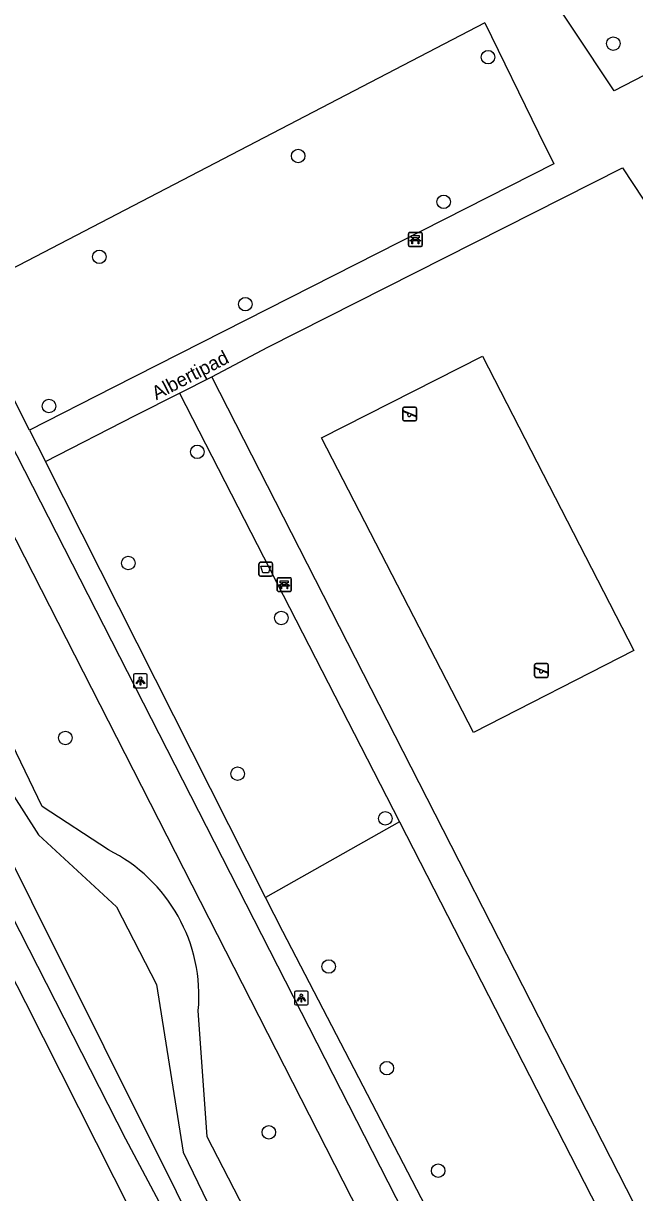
# Model space of a CAD drawing. Extents: x 159353 to 160616, y 385893 to 387321.
# Drawn here: x 159759.9 to 159804.1, y 386580.7 to 386665.3 of the extents above; entities that cross this region are included whole.
import ezdxf

# ---------------------------------------------------------------- set-up
doc = ezdxf.new("R2010")
doc.units = 0
for name, color, linetype in [('IMGEO_Afvalbak', 7, 'Continuous'), ('IMGEO_Bank', 7, 'Continuous'), ('IMGEO_Berm_groen', 7, 'Continuous'), ('IMGEO_Boom', 7, 'Continuous'), ('IMGEO_Fietspad_gesloten', 7, 'Continuous'), ('IMGEO_Groenvoorziening', 7, 'Continuous'), ('IMGEO_Lichtpunt', 7, 'Continuous'), ('IMGEO_Openbare_ruimte_label', 7, 'Continuous'), ('IMGEO_Rijbaan_lokaal_gesloten', 7, 'Continuous'), ('IMGEO_Speelvoorziening', 7, 'Continuous'), ('IMGEO_Voetpad_halfverhard', 7, 'Continuous'), ('IMGEO_Voetpad_open', 7, 'Continuous'), ('IMGEO_Waterloop', 7, 'Continuous')]:
    doc.layers.add(name, color=color, linetype=linetype)

msp = doc.modelspace()

# ---------------------------------------------------------------- linework, layer by layer
at = {"layer": 'IMGEO_Afvalbak'}
for p, q in [((159777.015, 386626.281), (159777.805, 386626.281)), ((159777.805, 386626.281), (159777.015, 386626.281)), ((159776.915, 386625.381), (159776.915, 386626.181)), ((159776.915, 386626.181), (159776.915, 386625.381)), ((159777.905, 386626.181), (159777.905, 386625.381)), ((159777.905, 386625.381), (159777.905, 386626.181)), ((159777.805, 386625.281), (159777.015, 386625.281)), ((159777.015, 386625.281), (159777.805, 386625.281))]:
    msp.add_line(p, q, dxfattribs=at)
msp.add_lwpolyline([(159777.058, 386625.995), (159777.762, 386625.995), (159777.613, 386625.525), (159777.207, 386625.525), (159777.058, 386625.995)], dxfattribs=at)
for centre, start, end in [((159777.015, 386626.181), 90, 180), ((159777.015, 386626.181), 90, 180), ((159777.805, 386626.181), 0, 90), ((159777.805, 386626.181), 360, 90), ((159777.015, 386625.381), 180, 270), ((159777.015, 386625.381), 180, 270), ((159777.805, 386625.381), 270, 0), ((159777.805, 386625.381), 270, 0)]:
    msp.add_arc(centre, 0.1, start, end, dxfattribs=at)
at = {"layer": 'IMGEO_Bank'}
for p, q in [((159787.732, 386649.206), (159787.732, 386650.047)), ((159787.732, 386650.047), (159787.732, 386649.206)), ((159787.807, 386650.131), (159788.648, 386650.131)), ((159788.648, 386650.131), (159787.807, 386650.131)), ((159788.732, 386650.056), (159788.732, 386649.215)), ((159788.732, 386649.215), (159788.732, 386650.056)), ((159788.657, 386649.131), (159787.816, 386649.131)), ((159787.816, 386649.131), (159788.657, 386649.131)), ((159788.429, 386649.529), (159788.036, 386649.529)), ((159788.041, 386649.637), (159788.041, 386649.743)), ((159788.085, 386649.743), (159788.085, 386649.637)), ((159788.373, 386649.749), (159788.091, 386649.749)), ((159788.091, 386649.631), (159788.373, 386649.631)), ((159788.379, 386649.637), (159788.379, 386649.743)), ((159788.423, 386649.743), (159788.423, 386649.637)), ((159778.244, 386624.243), (159778.244, 386625.084)), ((159778.244, 386625.084), (159778.244, 386624.243)), ((159778.319, 386625.168), (159779.16, 386625.168)), ((159779.16, 386625.168), (159778.319, 386625.168)), ((159778.553, 386624.674), (159778.553, 386624.78)), ((159778.597, 386624.78), (159778.597, 386624.674)), ((159778.885, 386624.786), (159778.603, 386624.786)), ((159778.603, 386624.668), (159778.885, 386624.668)), ((159778.891, 386624.674), (159778.891, 386624.78)), ((159778.935, 386624.78), (159778.935, 386624.674)), ((159779.244, 386625.093), (159779.244, 386624.252)), ((159779.244, 386624.252), (159779.244, 386625.093)), ((159779.169, 386624.168), (159778.328, 386624.168)), ((159778.328, 386624.168), (159779.169, 386624.168)), ((159778.941, 386624.566), (159778.548, 386624.566))]:
    msp.add_line(p, q, dxfattribs=at)
for points in [[(159787.979, 386649.529), (159787.837, 386649.529), (159787.949, 386649.631), (159788.035, 386649.631)], [(159788.035, 386649.749), (159787.949, 386649.749), (159787.949, 386649.91), (159788.512, 386649.91), (159788.512, 386649.749), (159788.429, 386649.749)], [(159788.029, 386649.522), (159788.029, 386649.315), (159787.986, 386649.315), (159787.986, 386649.522)], [(159788.429, 386649.631), (159788.512, 386649.631), (159788.624, 386649.529), (159788.485, 386649.529)], [(159788.479, 386649.522), (159788.479, 386649.315), (159788.435, 386649.315), (159788.435, 386649.522)], [(159778.491, 386624.566), (159778.349, 386624.566), (159778.461, 386624.668), (159778.547, 386624.668)], [(159778.547, 386624.786), (159778.461, 386624.786), (159778.461, 386624.947), (159779.024, 386624.947), (159779.024, 386624.786), (159778.941, 386624.786)], [(159778.941, 386624.668), (159779.024, 386624.668), (159779.136, 386624.566), (159778.997, 386624.566)], [(159778.541, 386624.559), (159778.541, 386624.352), (159778.498, 386624.352), (159778.498, 386624.559)], [(159778.991, 386624.559), (159778.991, 386624.352), (159778.947, 386624.352), (159778.947, 386624.559)]]:
    msp.add_lwpolyline(points, dxfattribs=at)
for centre, radius, start, end in [((159787.81, 386650.053), 0.0779, 92.4484, 184.28452), ((159787.81, 386650.053), 0.0779, 92.4484, 184.28452), ((159788.654, 386650.053), 0.0779, 2.4484, 94.28452), ((159788.654, 386650.053), 0.0779, 2.4484, 94.28452), ((159787.81, 386649.209), 0.0779, 182.4484, 274.28452), ((159787.81, 386649.209), 0.0779, 182.4484, 274.28452), ((159787.979, 386649.522), 0.00671, 2.89567, 87.10433), ((159788.036, 386649.522), 0.00671, 92.89567, 177.10433), ((159788.034, 386649.742), 0.00671, 2.89567, 87.10433), ((159788.034, 386649.638), 0.00671, 272.89567, 357.10433), ((159788.091, 386649.742), 0.00671, 92.89567, 177.10433), ((159788.091, 386649.638), 0.00671, 182.89567, 267.10433), ((159788.373, 386649.742), 0.00671, 2.89567, 87.10433), ((159788.373, 386649.638), 0.00671, 272.89567, 357.10433), ((159788.43, 386649.742), 0.00671, 92.89567, 177.10433), ((159788.43, 386649.638), 0.00671, 182.89567, 267.10433), ((159788.428, 386649.522), 0.00671, 2.89567, 87.10433), ((159788.485, 386649.522), 0.00671, 92.89567, 177.10433), ((159788.654, 386649.209), 0.0779, 272.4484, 4.28452), ((159788.654, 386649.209), 0.0779, 272.4484, 4.28452), ((159778.322, 386625.09), 0.0779, 92.4484, 184.28452), ((159778.322, 386625.09), 0.0779, 92.4484, 184.28452), ((159778.546, 386624.779), 0.00671, 2.89567, 87.10433), ((159778.546, 386624.675), 0.00671, 272.89567, 357.10433), ((159778.603, 386624.779), 0.00671, 92.89567, 177.10433), ((159778.603, 386624.675), 0.00671, 182.89567, 267.10433), ((159778.885, 386624.779), 0.00671, 2.89567, 87.10433), ((159778.885, 386624.675), 0.00671, 272.89567, 357.10433), ((159778.942, 386624.779), 0.00671, 92.89567, 177.10433), ((159778.942, 386624.675), 0.00671, 182.89567, 267.10433), ((159779.166, 386625.09), 0.0779, 2.4484, 94.28452), ((159779.166, 386625.09), 0.0779, 2.4484, 94.28452), ((159778.322, 386624.246), 0.0779, 182.4484, 274.28452), ((159778.322, 386624.246), 0.0779, 182.4484, 274.28452), ((159778.491, 386624.559), 0.00671, 2.89567, 87.10433), ((159778.548, 386624.559), 0.00671, 92.89567, 177.10433), ((159778.94, 386624.559), 0.00671, 2.89567, 87.10433), ((159778.997, 386624.559), 0.00671, 92.89567, 177.10433), ((159779.166, 386624.246), 0.0779, 272.4484, 4.28452), ((159779.166, 386624.246), 0.0779, 272.4484, 4.28452)]:
    msp.add_arc(centre, radius, start, end, dxfattribs=at)
at = {"layer": 'IMGEO_Berm_groen'}
for points in [[(159750.739, 386625.518), (159749.791, 386624.879), (159747.519, 386623.348), (159749.402, 386619.536), (159767.261, 386584.583), (159776.147, 386567.841), (159778.249, 386569.078), (159780.543, 386570.427), (159773.159, 386584.718), (159772.521, 386593.855)], [(159766.017, 386605.488), (159761.24, 386608.621), (159757.812, 386615.682), (159758.553, 386620.328)]]:
    msp.add_lwpolyline(points, dxfattribs=at)
msp.add_arc((159760.765, 386594.917), 11.804, 354.83907, 63.57997, dxfattribs=at)
at = {"layer": 'IMGEO_Boom'}
for centre in [(159802.554, 386663.797), (159793.491, 386662.818), (159779.752, 386655.668), (159790.28, 386652.351), (159765.365, 386648.372), (159775.93, 386644.953), (159761.719, 386637.58), (159772.45, 386634.274), (159767.462, 386626.226), (159778.529, 386622.256), (159762.909, 386613.579), (159775.373, 386610.988), (159786.054, 386607.758), (159781.965, 386597.047), (159786.164, 386589.698), (159777.632, 386585.055), (159789.88, 386582.279)]:
    msp.add_circle(centre, 0.489, dxfattribs=at)
at = {"layer": 'IMGEO_Fietspad_gesloten'}
for points in [[(159682.71, 386784.054), (159758.813, 386635.137), (159796.533, 386561.328)], [(159757.502, 386631.446), (159788.426, 386570.875)]]:
    msp.add_lwpolyline(points, dxfattribs=at)
at = {"layer": 'IMGEO_Groenvoorziening'}
for points in [[(159793.264, 386665.301), (159755.367, 386645.61)], [(159792.43, 386613.962), (159781.449, 386635.279), (159793.092, 386641.195), (159804.047, 386619.891), (159792.43, 386613.962)], [(159787.079, 386607.514), (159777.398, 386602.033)]]:
    msp.add_lwpolyline(points, dxfattribs=at)
at = {"layer": 'IMGEO_Lichtpunt'}
for p, q in [((159767.839, 386618.112), (159767.839, 386617.305)), ((159767.839, 386618.112), (159767.839, 386617.305)), ((159768.741, 386618.207), (159767.933, 386618.207)), ((159768.741, 386618.207), (159767.933, 386618.207)), ((159768.835, 386617.305), (159768.835, 386618.112)), ((159768.835, 386617.305), (159768.835, 386618.112)), ((159767.933, 386617.211), (159768.741, 386617.211)), ((159767.933, 386617.211), (159768.741, 386617.211)), ((159779.482, 386595.166), (159779.482, 386594.359)), ((159779.482, 386595.166), (159779.482, 386594.359)), ((159780.384, 386595.261), (159779.576, 386595.261)), ((159780.384, 386595.261), (159779.576, 386595.261)), ((159780.478, 386594.359), (159780.478, 386595.166)), ((159780.478, 386594.359), (159780.478, 386595.166)), ((159779.576, 386594.265), (159780.384, 386594.265)), ((159779.576, 386594.265), (159780.384, 386594.265))]:
    msp.add_line(p, q, dxfattribs=at)
for points in [[(159768.213, 386617.776), (159768.252, 386617.748), (159768.064, 386617.486), (159768.026, 386617.513), (159768.213, 386617.776)], [(159768.315, 386617.728), (159768.362, 386617.728), (159768.362, 386617.406), (159768.315, 386617.406), (159768.315, 386617.728)], [(159768.425, 386617.748), (159768.463, 386617.775), (159768.65, 386617.513), (159768.611, 386617.485), (159768.425, 386617.748)], [(159779.856, 386594.83), (159779.895, 386594.802), (159779.707, 386594.54), (159779.669, 386594.567), (159779.856, 386594.83)], [(159779.958, 386594.782), (159780.005, 386594.782), (159780.005, 386594.46), (159779.958, 386594.46), (159779.958, 386594.782)], [(159780.068, 386594.802), (159780.106, 386594.829), (159780.293, 386594.567), (159780.254, 386594.539), (159780.068, 386594.802)]]:
    msp.add_lwpolyline(points, dxfattribs=at)
for centre in [(159768.338, 386617.91), (159779.981, 386594.964)]:
    msp.add_circle(centre, 0.0994, dxfattribs=at)
for centre, start, end in [((159767.933, 386618.112), 90, 180), ((159767.933, 386618.112), 90, 180), ((159768.741, 386618.112), 0, 90), ((159768.741, 386618.112), 0, 90), ((159767.933, 386617.305), 180, 270), ((159767.933, 386617.305), 180, 270), ((159768.741, 386617.305), 270, 0), ((159768.741, 386617.305), 270, 360), ((159779.576, 386595.166), 90, 180), ((159779.576, 386595.166), 90, 180), ((159780.384, 386595.166), 0, 90), ((159780.384, 386595.166), 0, 90), ((159779.576, 386594.359), 180, 270), ((159779.576, 386594.359), 180, 270), ((159780.384, 386594.359), 270, 0), ((159780.384, 386594.359), 270, 360)]:
    msp.add_arc(centre, 0.0946, start, end, dxfattribs=at)
at = {"layer": 'IMGEO_Rijbaan_lokaal_gesloten'}
msp.add_lwpolyline([(159775.346, 386564.177), (159767.715, 386579.24), (159760.048, 386594.429), (159751.377, 386611.341), (159744.434, 386624.88)], dxfattribs=at)
at = {"layer": 'IMGEO_Speelvoorziening'}
for p, q in [((159787.322, 386636.605), (159787.322, 386637.405)), ((159787.322, 386637.405), (159787.322, 386636.605)), ((159787.422, 386637.505), (159788.212, 386637.505)), ((159788.212, 386637.505), (159787.422, 386637.505)), ((159788.312, 386637.405), (159788.312, 386636.605)), ((159788.312, 386636.605), (159788.312, 386637.405)), ((159787.705, 386637.033), (159787.366, 386637.17)), ((159787.391, 386637.23), (159788.267, 386636.877)), ((159788.212, 386636.505), (159787.422, 386636.505)), ((159787.422, 386636.505), (159788.212, 386636.505)), ((159788.243, 386636.817), (159787.903, 386636.954)), ((159796.862, 386618.058), (159796.862, 386618.858)), ((159796.862, 386618.858), (159796.862, 386618.058)), ((159796.931, 386618.683), (159797.807, 386618.33)), ((159796.962, 386618.958), (159797.752, 386618.958)), ((159797.752, 386618.958), (159796.962, 386618.958)), ((159797.852, 386618.858), (159797.852, 386618.058)), ((159797.852, 386618.058), (159797.852, 386618.858)), ((159797.245, 386618.486), (159796.906, 386618.623)), ((159797.752, 386617.958), (159796.962, 386617.958)), ((159796.962, 386617.958), (159797.752, 386617.958)), ((159797.783, 386618.27), (159797.443, 386618.407))]:
    msp.add_line(p, q, dxfattribs=at)
for centre, radius, start, end in [((159787.422, 386637.405), 0.1, 90, 180), ((159787.422, 386637.405), 0.1, 90, 180), ((159788.212, 386637.405), 0.1, 0, 90), ((159788.212, 386637.405), 0.1, 360, 90), ((159787.422, 386636.605), 0.1, 180, 270), ((159787.422, 386636.605), 0.1, 180, 270), ((159787.379, 386637.2), 0.0327, 68.07798, 248.07798), ((159787.784, 386636.943), 0.12, 130.99278, 5.16318), ((159788.212, 386636.605), 0.1, 270, 0), ((159788.212, 386636.605), 0.1, 270, 0), ((159788.255, 386636.847), 0.0327, 248.07798, 68.07798), ((159796.962, 386618.858), 0.1, 90, 180), ((159796.962, 386618.858), 0.1, 90, 180), ((159796.919, 386618.653), 0.0327, 68.07798, 248.07798), ((159797.752, 386618.858), 0.1, 0, 90), ((159797.752, 386618.858), 0.1, 360, 90), ((159796.962, 386618.058), 0.1, 180, 270), ((159796.962, 386618.058), 0.1, 180, 270), ((159797.324, 386618.396), 0.12, 130.99278, 5.16318), ((159797.752, 386618.058), 0.1, 270, 0), ((159797.752, 386618.058), 0.1, 270, 0), ((159797.795, 386618.3), 0.0327, 248.07798, 68.07798)]:
    msp.add_arc(centre, radius, start, end, dxfattribs=at)
at = {"layer": 'IMGEO_Voetpad_halfverhard'}
for points in [[(159809.103, 386663.732), (159802.627, 386660.372), (159796.677, 386669.332), (159796.538, 386669.291)], [(159793.264, 386665.301), (159797.144, 386657.349), (159798.241, 386655.101), (159766.359, 386638.933), (159760.307, 386635.84)], [(159773.515, 386639.685), (159777.559, 386641.849), (159803.216, 386654.811), (159825.984, 386620.301)], [(159771.173, 386638.525), (159773.515, 386639.685)], [(159811.594, 386565.163), (159773.515, 386639.685)], [(159761.46, 386633.56), (159767.969, 386636.897), (159771.173, 386638.525)], [(159771.173, 386638.525), (159787.079, 386607.514)], [(159787.079, 386607.514), (159809.376, 386564.045)]]:
    msp.add_lwpolyline(points, dxfattribs=at)
at = {"layer": 'IMGEO_Voetpad_open'}
for points in [[(159760.307, 386635.84), (159755.367, 386645.61)], [(159760.307, 386635.84), (159761.46, 386633.56)], [(159777.398, 386602.033), (159761.46, 386633.56)], [(159797.7, 386562.907), (159778.634, 386599.588), (159777.398, 386602.033)]]:
    msp.add_lwpolyline(points, dxfattribs=at)
at = {"layer": 'IMGEO_Waterloop'}
msp.add_lwpolyline([(159749.978, 386622.688), (159751.936, 386623.497), (159757.212, 386612.433), (159760.957, 386606.561), (159766.616, 386601.369), (159769.51, 386595.752), (159771.425, 386583.624), (159777.51, 386571.071), (159776.191, 386570.263), (159749.978, 386622.688)], dxfattribs=at)

# ---------------------------------------------------------------- texts
at = {"layer": 'IMGEO_Openbare_ruimte_label'}
msp.add_text('Albertipad', height=1, rotation=27.38497, dxfattribs=at).set_placement((159769.488, 386637.989))

doc.saveas('drawing.dxf')
